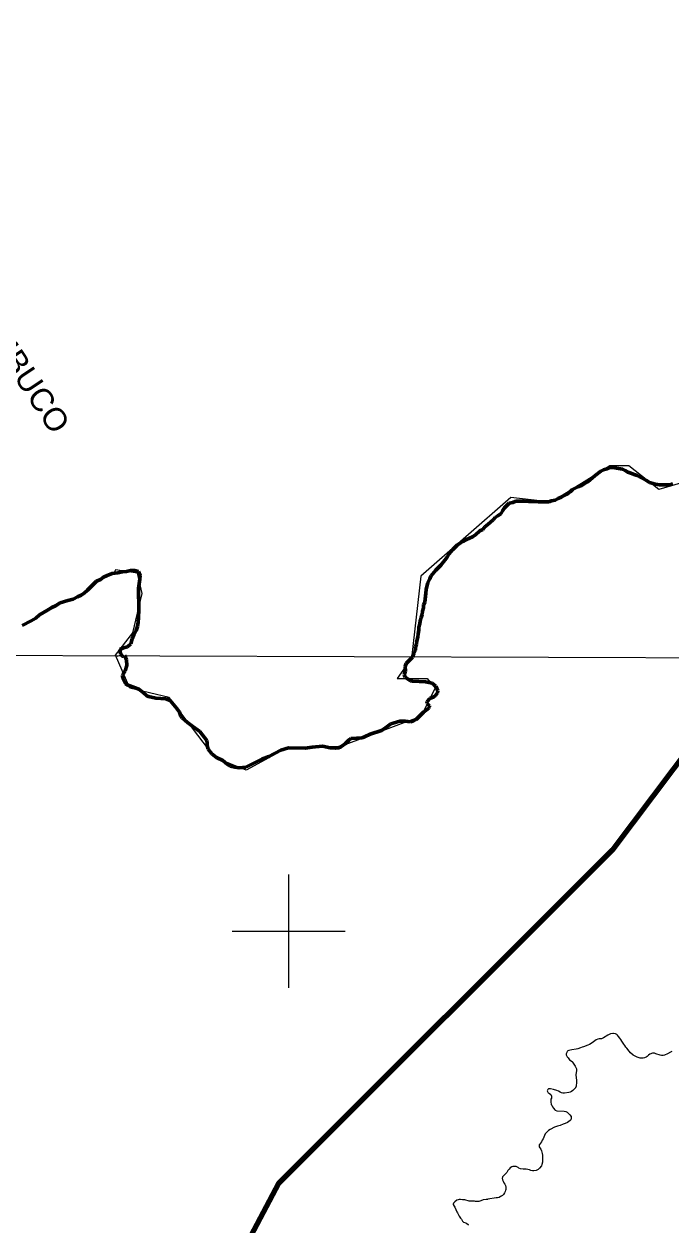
# Model space of a CAD drawing. Extents: x -1643653 to 4543381, y 1624270 to 13878484.
# Drawn here: x 645322 to 656755, y 8994810 to 9016030 of the extents above; entities that cross this region are included whole.
import ezdxf
from ezdxf.enums import TextEntityAlignment as Align

# ---------------------------------------------------------------- set-up
doc = ezdxf.new("R2010")
doc.units = 0
doc.header["$LTSCALE"] = 200
doc.linetypes.add('LONG_DASH_SHORT_DASH', pattern=[9.9, 6, -1.2, 1.5, -1.2])
for name, color, linetype, lineweight in [('1', 7, 'Continuous', 13), ('2', 7, 'Continuous', 13), ('24', 7, 'Continuous', 25), ('58', 7, 'Continuous', 13), ('60', 7, 'Continuous', 13), ('7', 7, 'LONG_DASH_SHORT_DASH', 60), ('9', 7, 'Continuous', 90)]:
    doc.layers.add(name, color=color, linetype=linetype, lineweight=lineweight)
doc.layers.add('42', color=7, linetype='Continuous')

msp = doc.modelspace()

# ---------------------------------------------------------------- linework, layer by layer
at = {"layer": '1'}
msp.add_lwpolyline([(565303.2, 9005146.6), (664889.8, 9004806.7), (719872.1, 9004543.9), (790635.8, 9004109)], dxfattribs=at)
for points in [[(646965.9, 9004860.1), (647054.2, 9004901.6), (647053.5, 9004901.6), (647052.8, 9004897.4), (647051.4, 9004891.8), (647051.4, 9004880.6), (647051.4, 9004873.6), (647051.4, 9004869.4), (647051.4, 9004865.2), (647051.4, 9004859.6), (647052.1, 9004852.6), (647052.1, 9004847), (647052.1, 9004842.8), (647052.1, 9004842.1), (647052.1, 9004841.4), (647052.1, 9004840.7), (647052.8, 9004840.7), (647053.5, 9004840.7), (647057.7, 9004841.4), (647061.9, 9004842.1), (647068.9, 9004842.8), (647077.3, 9004843.5), (647085.7, 9004847.7), (647091.3, 9004849.1), (647099.7, 9004853.3), (647109.5, 9004854), (647116.5, 9004858.2), (647123.5, 9004862.4), (647124.9, 9004863.8), (647124.9, 9004868), (647124.9, 9004869.4), (647124.9, 9004870.8), (647124.9, 9004871.5), (647124.9, 9004872.9), (647124.9, 9004874.3), (647124.9, 9004875), (647124.9, 9004875.7), (647124.2, 9004875), (647122.8, 9004873.6), (647122.1, 9004865.2), (647120.7, 9004858.2), (647120, 9004854), (647120, 9004854.7), (647120, 9004855.4), (647120, 9004859.6), (647120, 9004861), (647121.4, 9004862.4), (647122.1, 9004866.6), (647122.1, 9004870.8), (647122.8, 9004876.4), (647122.8, 9004877.8), (647123.5, 9004877.8), (647124.2, 9004877.8), (647124.9, 9004877.8), (647125.6, 9004877.8)], [(647125.6, 9004877.8), (647126.3, 9004877.8), (647125.6, 9004877.8), (647126.3, 9004877.8)]]:
    msp.add_spline(points, degree=3, dxfattribs=at)
at = {"layer": '2'}
for p, q in [((650000, 8999000), (650000, 9001000)), ((649000, 9000000), (651000, 9000000))]:
    msp.add_line(p, q, dxfattribs=at)
at = {"layer": '24'}
for points in [[(656768.8, 8997874.8), (656744, 8997863.3), (656694.2, 8997832.3), (656641.2, 8997809), (656614.7, 8997804.5), (656588, 8997802.9), (656564.2, 8997808.9), (656487.1, 8997835.5), (656463.2, 8997842.5), (656437.6, 8997844), (656427.7, 8997843.1), (656383.6, 8997825.4), (656359.4, 8997809.3), (656333.6, 8997789), (656313.6, 8997776.8), (656288.8, 8997765.3), (656260.5, 8997757.4), (656235.8, 8997756.4), (656208.1, 8997758.4), (656158.8, 8997774.9), (656133.9, 8997785.3), (656107.5, 8997798.6), (656084.2, 8997812.2), (656040, 8997850.5), (656017.7, 8997880.1), (655973.3, 8997930.8), (655954.3, 8997950.2), (655940.7, 8997978.6), (655923.1, 8998001.5), (655883.5, 8998057.7), (655867.9, 8998085.6), (655850.3, 8998107.5), (655828.3, 8998139.1), (655810.7, 8998161.9), (655799.2, 8998173.1), (655776, 8998185.7), (655740.7, 8998194.2), (655726.6, 8998194.9), (655688, 8998185.3), (655639.5, 8998162), (655564, 8998115.9), (655536.1, 8998103), (655526.2, 8998099.9), (655484.5, 8998096.5), (655459.7, 8998090.2), (655434.8, 8998080.9), (655409, 8998064), (655359.2, 8998025.6), (655313.6, 8997999.2), (655285.5, 8997987.2), (655210, 8997959), (655183.6, 8997951.1), (655157.8, 8997940.5)], [(655157.8, 8997940.5), (655107.3, 8997923.6), (655079.9, 8997916.8), (655003.7, 8997905.1), (654951.8, 8997893.1), (654921.9, 8997881.5), (654911.5, 8997859.3), (654904.5, 8997835.3), (654903.3, 8997818.2), (654921.4, 8997783.2), (654936.6, 8997761.1), (654963.8, 8997729.2), (655008.4, 8997696.8), (655009.5, 8997691.4), (655015.2, 8997687.5), (655037.5, 8997653.3), (655064.5, 8997618.3), (655082.6, 8997567.8), (655083.8, 8997539.5), (655075.5, 8997462.4), (655082.9, 8997361.5), (655083.9, 8997309.2), (655081.8, 8997284.4), (655077.8, 8997260.5), (655067.6, 8997232.5), (655062.5, 8997223.8), (655056.8, 8997221.5), (655046.8, 8997210), (655019.8, 8997187.1), (654997.2, 8997170), (654975.4, 8997159), (654947.2, 8997150.5), (654874, 8997139.2), (654845.3, 8997141.1), (654819.7, 8997146.5), (654794, 8997157.1), (654769.6, 8997171.2)], [(654769.6, 8997171.2), (654738.3, 8997183.8), (654678.4, 8997205.1), (654627.8, 8997215.7), (654601.5, 8997215.8), (654591.6, 8997213.9), (654575.8, 8997201.7), (654567.6, 8997179.6), (654577.8, 8997158.2), (654585.5, 8997146.5), (654609.2, 8997130.1), (654609.2, 8997130.1), (654631.1, 8997112.1), (654638.8, 8997103.7), (654643.1, 8997086.6), (654646.1, 8997060.5), (654644.8, 8997050.5), (654633.6, 8997030.5), (654630.6, 8997005), (654630.3, 8996976.2), (654634.6, 8996950.6), (654637.9, 8996939.8), (654647.7, 8996924), (654661.2, 8996897.6), (654676.9, 8996874.9), (654700.6, 8996846.2), (654711, 8996839.6), (654738.5, 8996827.7), (654866.3, 8996819.7), (654894.5, 8996812.3), (654917.5, 8996801), (654942.4, 8996779.5), (654967.7, 8996755.2), (654988.5, 8996728.4), (654992.8, 8996711.5), (654991.8, 8996695.7), (654982.3, 8996670.2), (654975.7, 8996656.4), (654924.5, 8996618.8), (654884, 8996599.8), (654848.8, 8996588.4), (654798.2, 8996566.4), (654746.9, 8996553.3), (654696.3, 8996535.5), (654621.2, 8996498.1), (654593.2, 8996479), (654553.4, 8996444.2), (654534.4, 8996418.2), (654494.6, 8996332.7), (654480.8, 8996307), (654464.3, 8996280.6), (654430.7, 8996233.3), (654427.9, 8996227.3), (654425.9, 8996202.2), (654427.1, 8996188.5), (654434.5, 8996173.5), (654452.9, 8996147), (654465.3, 8996122.1), (654480.1, 8996071.6), (654484.6, 8996045.1), (654486.7, 8995992.8), (654483.6, 8995917.5), (654474.7, 8995876.7), (654467.9, 8995855), (654434.3, 8995816.1)], [(654434.3, 8995816.1), (654405, 8995790.5), (654383.8, 8995777), (654370.8, 8995770.5), (654331.6, 8995764.8), (654305.1, 8995767.1), (654280.3, 8995774.4), (654256.6, 8995785.8), (654222.5, 8995790.4), (654197.6, 8995796.5), (654144.6, 8995796.9), (654094.1, 8995804.4), (654067.8, 8995813.2), (654058.9, 8995818.6), (654053.8, 8995824.2), (654017.8, 8995841.2), (653993.1, 8995845.7), (653966.6, 8995843.9), (653958.3, 8995840.5), (653940.7, 8995836.5), (653915.1, 8995821.7), (653896.5, 8995797.2), (653873.6, 8995770), (653853, 8995739.7), (653809.9, 8995690.5), (653777.6, 8995659.6), (653777, 8995649.1), (653773.2, 8995638.5), (653777.4, 8995608.5), (653788.4, 8995582), (653803, 8995557.1), (653819.9, 8995531.3), (653830.7, 8995505.7), (653837.4, 8995477), (653839.2, 8995454.3), (653837.3, 8995430.5), (653832.8, 8995422.3)], [(653832.8, 8995422.3), (653826.6, 8995401.3), (653812.5, 8995377.3), (653793.7, 8995351), (653775.3, 8995332.6), (653765.9, 8995326.3), (653761.2, 8995324.9), (653757.5, 8995320), (653742.2, 8995313.6), (653716.5, 8995297.9), (653691.6, 8995289.7), (653664.8, 8995287.2), (653664.8, 8995287.2), (653516.9, 8995264.1), (653510.9, 8995259.8), (653490.9, 8995260.2), (653437.7, 8995252), (653396.8, 8995235.5), (653378.3, 8995229.4), (653359, 8995225.3), (653302.9, 8995225.3), (653282, 8995227.4), (653188.1, 8995230.6), (653109.4, 8995250.9), (653073.5, 8995253.9), (653034, 8995259.3), (653013.9, 8995258.4), (652993, 8995253.1), (652967.8, 8995250.4), (652934.9, 8995220), (652921.1, 8995209.2), (652910.5, 8995196.7), (652906.3, 8995176.7), (652907.7, 8995171), (652922.2, 8995141.9), (652932.8, 8995125.7), (652973.4, 8995043.3), (652981.4, 8995023.3), (653011, 8994966.3), (653037.8, 8994927.2), (653051.9, 8994911.9), (653062.4, 8994891.4), (653073.2, 8994874.3), (653086.7, 8994861.3), (653129, 8994846), (653146.4, 8994835.2), (653168.3, 8994817.2), (653170.7, 8994809.8), (653175.5, 8994807.6)]]:
    msp.add_lwpolyline(points, dxfattribs=at)
at = {"layer": '58'}
msp.add_line((646939, 9006383.8), (646910, 9006325.3), dxfattribs=at)
for points in [[(657205.5, 9007998.3), (656537.8, 9007803.5), (656009.2, 9008221), (655675.3, 9008221), (654645.9, 9007580.8), (653922.5, 9007664.3), (652336.6, 9006272.4), (652169.7, 9004824.9), (651919.2, 9004463.1), (652447.9, 9004463.1), (652587, 9004296), (652336.6, 9003795), (650917.6, 9003266.1), (649971.7, 9003238.2), (649248.3, 9002848.5), (648691.8, 9003071.2), (647885, 9004129), (647189.4, 9004296), (646939, 9004880.6), (647245.1, 9005270.3), (647412, 9005966.2), (647328.5, 9006328.1), (646939, 9006383.8)], [(646910, 9006325.3), (646882.5, 9006322.3), (646794.7, 9006286.8), (646729.5, 9006256.3), (646676.9, 9006213.4), (646604.1, 9006183), (646549, 9006135), (646446.5, 9006026.6), (646386.3, 9005976.1), (646331.2, 9005935.7), (646266, 9005907.8), (646190.8, 9005864.7), (646098, 9005846.7), (645962.5, 9005800.9), (645879.8, 9005750.3), (645814.5, 9005722.4), (645739.3, 9005674.4), (645666.7, 9005633.9), (645599, 9005588.4), (645528.9, 9005532.8), (645448.7, 9005484.8), (645288.2, 9005403.7)]]:
    msp.add_lwpolyline(points, dxfattribs=at)
at = {"layer": '60', "lineweight": 25}
msp.add_spline([(814781, 9009175.5), (814787.2, 9009173.4), (814796.9, 9009173.4), (814799.4, 9009172.4), (814805.1, 9009174.5), (814805.6, 9009176.5), (814811.7, 9009179.5), (814811.7, 9009179.5), (814801.5, 9009181), (814790.7, 9009181.5), (814784.1, 9009183.1), (814777.4, 9009185.1), (814778.4, 9009175.5)], degree=3, dxfattribs=at)
at = {"layer": '7'}
for points in [[(653752.9, 9007379.9), (653775.3, 9007427.7), (653812.8, 9007483.1), (653897.9, 9007561.2), (653958.1, 9007576.6), (654010.8, 9007596.9), (654166.4, 9007597.6), (654236.8, 9007595.4), (654307.1, 9007595.7), (654410.1, 9007586.1), (654535.6, 9007586.7), (654593.4, 9007589.5), (654641, 9007607.2), (654708.8, 9007615.1), (654761.4, 9007647.9), (654816.6, 9007668.3), (654871.7, 9007706.2), (654924.3, 9007729), (654976.9, 9007766.9), (655011.9, 9007802.2), (655109.7, 9007852.8), (655172.4, 9007878.2), (655220, 9007903.5), (655282.6, 9007941.5), (655412.8, 9008052.5), (655515.4, 9008130.8), (655560.5, 9008153.6), (655623.2, 9008171.4), (655673.4, 9008191.7), (655731.1, 9008192), (655794, 9008179.7), (655897, 9008165.1), (655947.3, 9008142.7), (655995.1, 9008112.8), (656042.9, 9008093), (656105.8, 9008070.6), (656156.1, 9008050.8), (656319.6, 9007963.7), (656372.5, 9007931.2), (656480.6, 9007899.1), (656550.9, 9007886.9), (656621.2, 9007887.2), (656681.5, 9007890), (656741.8, 9007890.2), (656786.9, 9007908)], [(652189.6, 9004842.3), (652192.9, 9004859.9), (652210.3, 9004905.2), (652237.7, 9004965.5), (652240, 9005018.3), (652259.9, 9005071.1), (652264.7, 9005133.8), (652282, 9005196.7), (652289.3, 9005257), (652299.1, 9005319.8), (652298.9, 9005370), (652318.8, 9005430.3), (652321.1, 9005485.6), (652341, 9005540.9), (652358.3, 9005598.7), (652363.2, 9005654), (652380.5, 9005711.8), (652382.8, 9005759.5), (652402.7, 9005814.8), (652424.7, 9005970.6), (652429.5, 9006038.4), (652459.2, 9006164), (652491.6, 9006224.4), (652511.5, 9006274.7), (652599, 9006380.6), (652686.6, 9006466.3), (652759.1, 9006554.5), (652801.5, 9006612.4), (652831.5, 9006660.3), (652899, 9006745.9), (652939, 9006788.8), (652979, 9006824.1), (653036.6, 9006862), (653084.3, 9006887.3), (653139.4, 9006922.7), (653194.6, 9006943.1), (653249.7, 9006968.4), (653302.3, 9007006.3), (653379.9, 9007074.4), (653432.5, 9007099.8), (653465, 9007145.1), (653520.1, 9007188), (653615.2, 9007271.3), (653652.7, 9007314.1), (653697.8, 9007339.5), (653752.9, 9007379.9)], [(647062.3, 9004859.8), (647025.9, 9004904.3), (647013.1, 9004977.1), (647078.3, 9005005), (647151.1, 9005022.9), (647211.2, 9005080.9), (647230.9, 9005163.9), (647263.3, 9005239.3), (647305.7, 9005314.9), (647325.6, 9005382.8), (647340.4, 9005460.7), (647345.1, 9005536), (647349.6, 9005686.7), (647348.2, 9006058.2), (647370.2, 9006219), (647374.9, 9006286.8), (647347, 9006357), (647279.1, 9006376.8), (647201.3, 9006376.5), (647136, 9006353.6), (647063.2, 9006350.7), (646977.9, 9006332.8), (646882.5, 9006322.3), (646794.7, 9006286.8), (646729.5, 9006256.3), (646676.9, 9006213.4), (646604.1, 9006183), (646549, 9006135), (646446.5, 9006026.6), (646386.3, 9005976.1), (646331.2, 9005935.7), (646266, 9005907.8), (646190.8, 9005864.7), (646098, 9005846.7), (645962.5, 9005800.9), (645879.8, 9005750.3), (645814.5, 9005722.4), (645739.3, 9005674.4), (645666.7, 9005633.9), (645599, 9005588.4), (645528.9, 9005532.8), (645448.7, 9005484.8), (645288.2, 9005403.7)], [(647102.1, 9004868.2), (647133.8, 9004797.4), (647139.7, 9004697.7), (647112.7, 9004599.3), (647071.4, 9004533.6), (647065.5, 9004510.9), (647070.2, 9004465.4), (647114.8, 9004372.7), (647145.9, 9004353.5), (647287.9, 9004301.4)], [(652571.6, 9004354.9), (652533.9, 9004385), (652418.7, 9004407.8), (652184.9, 9004417.3), (652149.2, 9004427), (652060, 9004486.6), (652040.8, 9004529.2), (652062.1, 9004603.4), (652057, 9004679.8), (652075.5, 9004729.8), (652189.6, 9004842.3)], [(647287.9, 9004301.4), (647349.8, 9004278.7), (647428.9, 9004220), (647491, 9004161.7), (647523.9, 9004147.1), (647653.6, 9004116.9), (647828.8, 9004104.7), (647906.2, 9004077.1), (648025, 9003938.3), (648068.8, 9003867.8), (648090.9, 9003802.8), (648115.2, 9003770.7), (648211.5, 9003685.2), (648303.2, 9003619.5)], [(651845, 9003677.6), (651965, 9003709.1), (652060.1, 9003710.6), (652150.3, 9003698.2), (652205.6, 9003715.7), (652249.3, 9003739.3), (652381.3, 9003869), (652475, 9003944), (652487.1, 9003963.6), (652485.6, 9003982.9), (652440.3, 9004026.7), (652444.4, 9004062), (652495.8, 9004109.5), (652561.9, 9004140.7), (652594.2, 9004165.5), (652627.3, 9004213.1), (652637.1, 9004247.3), (652602.1, 9004330.6), (652571.6, 9004354.9)], [(650919.9, 9003259.5), (650935.6, 9003267.1), (651004.3, 9003314.6), (651061.8, 9003378.1), (651097.3, 9003405.6), (651296.7, 9003420), (651339.5, 9003432.8), (651440.7, 9003482.2), (651638.4, 9003546.2), (651687.3, 9003573.8), (651801.8, 9003666.3), (651845, 9003677.6)], [(648303.2, 9003619.5), (648427.5, 9003530.4), (648554.2, 9003368.9), (648558.1, 9003321.1)], [(648558.1, 9003321.1), (648561.3, 9003280.6), (648575.3, 9003215.5), (648643.2, 9003134.5), (648724.5, 9003072), (648834.8, 9003014.8), (648910.7, 9002950.7), (648970.7, 9002913.9), (649048, 9002899.4)], [(649646, 9003087.1), (649861.2, 9003200.6), (649998, 9003241.4), (650289.5, 9003235), (650416.3, 9003253.8), (650598.9, 9003267.9), (650731.6, 9003237.8), (650826.9, 9003233.9), (650879.7, 9003240.2), (650919.9, 9003259.5)], [(649048, 9002899.4), (649123.4, 9002885.3), (649239.3, 9002899.3), (649525.4, 9003042.3), (649646, 9003087.1)]]:
    msp.add_lwpolyline(points, dxfattribs=at)
at = {"layer": '9'}
msp.add_lwpolyline([(635350.7, 8977923.9), (636116.8, 8981777.4), (642228, 8989744.8), (647160.3, 8990514), (649828, 8995545.6), (655722.5, 9001435.5), (661506.7, 9009120.3)], dxfattribs=at)

# ---------------------------------------------------------------- texts
at = {"layer": '42', "width": 1.05}
msp.add_text('PERNAMBUCO', height=400, rotation=303.725, dxfattribs=at).set_placement((644707.5, 9010428), align=Align.CENTER)

doc.saveas('drawing.dxf')
